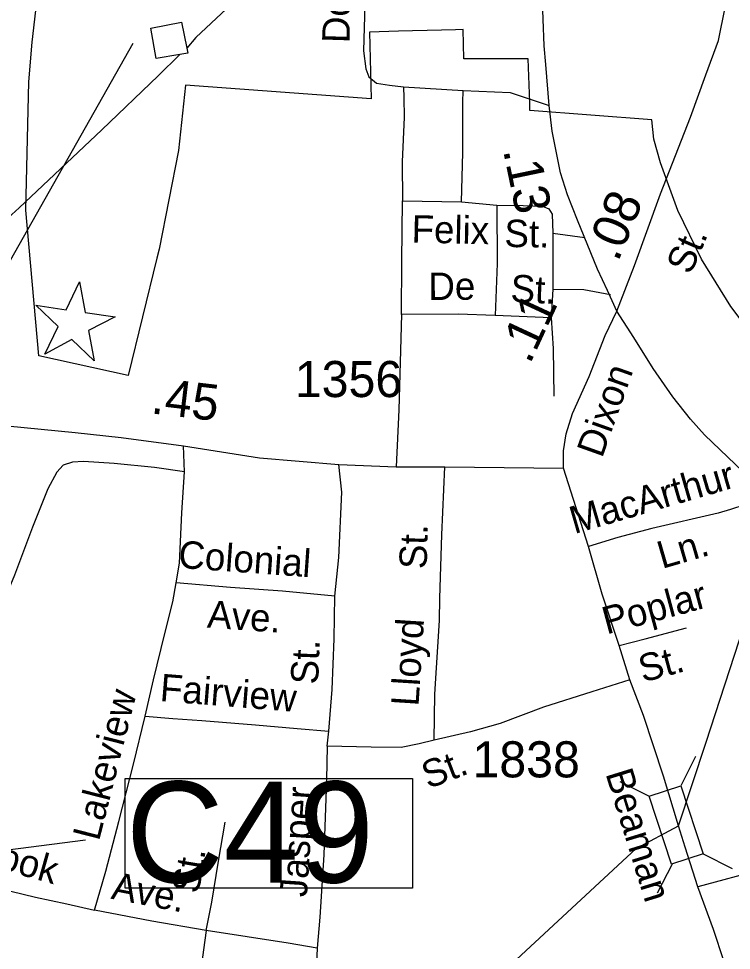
# Model space of a CAD drawing. Extents: x 2093524 to 2270757, y 289120 to 570408.
# Drawn here: x 2199676 to 2202145, y 459714 to 462941 of the extents above; entities that cross this region are included whole.
import ezdxf

# ---------------------------------------------------------------- set-up
doc = ezdxf.new("R2010")
doc.units = 0
for name, color, linetype in [('Exist Boundary Political City Limit New', 7, 'Continuous'), ('Exist Civil Patrol Station CELL', 7, 'Continuous'), ('Exist Hydrographic Creek Single Shore', 7, 'Continuous'), ('Exist Road Non-System Type 51', 7, 'Continuous'), ('Exist Road Non-System Type 51 Label', 7, 'Continuous'), ('Exist Road Primary US Attributed', 7, 'Continuous'), ('Exist Road Primary US Ramp 1 Lane  Attributed', 7, 'Continuous'), ('Exist Road Primary US Structure Culvert Number Label', 7, 'Continuous'), ('Exist Road Primary US UnDivided 4 Lane Attributed', 7, 'Continuous'), ('Exist Road Secondary Mileage Hundredths English Label', 7, 'Continuous'), ('Exist Road Secondary Structure Standard Bridge CELL', 7, 'Continuous'), ('Exist Road Secondary Structure Standard Bridge Number Label', 7, 'Continuous'), ('Exist Road Secondary Type 51 Attributed', 7, 'Continuous'), ('Exist Road Secondary Type 51 Label', 7, 'Continuous'), ('Exist Road Secondary Type 51 Number Label', 7, 'Continuous'), ('Exist Utilities Telephone Line', 7, 'Continuous'), ('Map Preparation Boundary City Limit Buffer Line', 7, 'Continuous')]:
    doc.layers.add(name, color=color, linetype=linetype)

msp = doc.modelspace()

# ---------------------------------------------------------------- linework, layer by layer
at = {"layer": 'Exist Boundary Political City Limit New'}
msp.add_lwpolyline([(2202269.8, 461774.7), (2202142.5, 461943.2), (2202041.2, 462107.9), (2201959, 462276.4), (2201899, 462441.2), (2201876.5, 462523.6), (2201869.5, 462590.5), (2201446, 462622), (2201446.2, 462651.7), (2201441, 462801.8), (2201242.8, 462801.3), (2201218, 462801.3), (2201215.5, 462902.7), (2201189, 462902.1), (2201140.2, 462900.9), (2201091.5, 462899.8), (2201040.5, 462898.4), (2200991.5, 462897), (2200891.8, 462894.2), (2200897, 462662.8), (2200253.5, 462710.6), (2200229.5, 462484), (2200163.2, 462142.3), (2200154.8, 462110.7), (2200055, 461704.4), (2199746.5, 461772.3), (2199700.8, 462276.8), (2199711.5, 462722), (2199722.8, 462859.1), (2199736.2, 462968.6)], dxfattribs=at)
at = {"layer": 'Exist Civil Patrol Station CELL'}
msp.add_lwpolyline([(2199735.7, 461947.7), (2199840.7, 461932.4), (2199887.2, 462029.4), (2199906.7, 461922.7), (2200010.9, 461907.6), (2199918.1, 461860), (2199937.2, 461755.3), (2199860.2, 461828.8), (2199766.5, 461778.3), (2199812.6, 461874.2)], close=True, dxfattribs=at)
at = {"layer": 'Exist Hydrographic Creek Single Shore'}
for points in [[(2201961.5, 460144.9), (2202057.4, 460434.8), (2202188.2, 460835.6), (2202262.1, 461052.8), (2202360, 461214.2), (2202441.2, 461311.3), (2202490, 461309.6), (2202520.9, 461297.6), (2202544, 461294.2), (2202556, 461313.1), (2202600.6, 461377.3), (2202622.8, 461431.3), (2202681.1, 461494.7), (2203278.3, 462194.7), (2203691.3, 462678.4)], [(2200484.2, 459047.1), (2200659.4, 459058.8), (2200875.3, 459195.6), (2201815.4, 460066.2), (2201961.5, 460144.9)]]:
    msp.add_lwpolyline(points, dxfattribs=at)
at = {"layer": 'Exist Road Non-System Type 51'}
for p, q in [((2201009.1, 462703.9), (2201215.1, 462691.2)), ((2201005.8, 462310), (2201209.7, 462305.6)), ((2201209.7, 462305.6), (2201331.9, 462294.3)), ((2201526.4, 462197.6), (2201525.8, 462003.7)), ((2201526.4, 462197.6), (2201636.6, 462182.6)), ((2201525.8, 462003.7), (2201520.5, 461903.8)), ((2201520.5, 461903.8), (2201326.5, 461912.6)), ((2200250.7, 461371.3), (2200246.7, 461461)), ((2200745, 460421), (2200750.6, 460473))]:
    msp.add_line(p, q, dxfattribs=at)
for points in [[(2200872.5, 463106.8), (2200875.1, 462989), (2200870.2, 462829), (2200878.8, 462767.2), (2200889.1, 462739.1), (2200915.2, 462717.2), (2200961, 462709.7), (2201009.1, 462703.9)], [(2201009.1, 462703.9), (2201010.1, 462666.6), (2201011.9, 462599.8), (2201004.9, 462444.2), (2201005.8, 462310)], [(2201209.7, 462305.6), (2201214.5, 462477.4), (2201215, 462649.5), (2201215.1, 462691.2)], [(2201215.1, 462691.2), (2201379, 462684.7), (2201513.5, 462639.6)], [(2201002.5, 461916.1), (2201003.2, 462100.1), (2201005.8, 462310)], [(2201331.9, 462294.3), (2201333.4, 462092.5), (2201326.5, 461912.6)], [(2201331.9, 462294.3), (2201423.7, 462293.1), (2201489.9, 462291.4), (2201512, 462281.5), (2201524.1, 462263.5), (2201526.4, 462197.6)], [(2201525.8, 462003.7), (2201633.7, 462002.5), (2201725.8, 461985.3)], [(2201002.5, 461916.1), (2200993, 461586.3), (2200984.2, 461388.7)], [(2201326.5, 461912.6), (2201198.4, 461917.5), (2201002.5, 461916.1)], [(2201520.5, 461903.8), (2201527.3, 461798), (2201529.3, 461633.2)], [(2200250.7, 461371.3), (2200146.6, 461386.5), (2200006.5, 461399.4), (2199900.7, 461406.8), (2199862.6, 461404.6), (2199830.6, 461394.4), (2199808.8, 461370.3), (2199777.1, 461311.9), (2199724.3, 461179.8), (2199661.3, 461013.4), (2199580.7, 460820.8), (2199482.5, 460584.3), (2199400, 460379.7), (2199323.1, 460191.3), (2199256.4, 460025)], [(2200771.5, 460941), (2200784.6, 461074.9), (2200795.1, 461301), (2200784.5, 461396.1)], [(2201114.7, 460441.5), (2201117.6, 460601.5), (2201133.8, 460855.7), (2201135.4, 460933.4), (2201141.8, 461153.3), (2201152.1, 461388.7)], [(2200221.3, 460987.1), (2200232.9, 461055.1), (2200241.6, 461229.1), (2200250.7, 461371.3)], [(2202284.2, 461299.6), (2202191, 461256.5), (2202142.1, 461240.2), (2202099.3, 461228.2), (2201869.4, 461174.5), (2201751.7, 461143.8), (2201650, 461113)], [(2200114.7, 460524.8), (2200143.7, 460650.8), (2200182.7, 460811.1), (2200209.8, 460921.1), (2200221.3, 460987.1)], [(2200771.5, 460941), (2200589.4, 460957.8), (2200409.3, 460970.5), (2200221.3, 460987.1)], [(2200750.6, 460473), (2200761.7, 460617.1), (2200768.5, 460793.1), (2200771.5, 460941)], [(2201756.3, 460769.7), (2201846, 460792.5), (2201989.3, 460830.3)], [(2201793, 460650.3), (2201661.3, 460609.3), (2201493.9, 460556.2), (2201344.2, 460499.2), (2201240.6, 460470.4), (2201114.7, 460441.5)], [(2199939.2, 459853.6), (2199978.3, 459987.9), (2200023.1, 460160.2), (2200073.6, 460358.3), (2200114.7, 460524.8)], [(2200114.7, 460524.8), (2200210.6, 460517.3), (2200310.5, 460510), (2200496.5, 460495.2), (2200640.6, 460482.4), (2200750.6, 460473)], [(2201114.7, 460441.5), (2201063, 460429.4), (2201001.1, 460416.8), (2200897.1, 460417.9), (2200745, 460421)], [(2200745, 460421), (2200742, 460304.9), (2200733.5, 460045), (2200719, 459829.1), (2200710, 459721.1)], [(2200325.5, 459782.5), (2200344.8, 459880.6), (2200368, 460022.5), (2200391.5, 460157.3)], [(2202832.1, 460159.4), (2202726.4, 460124.8), (2202508.9, 460071.4), (2202251.5, 459993.6), (2202027.9, 459934.1)], [(2199256.4, 460025), (2199342.5, 459999.7), (2199466.9, 459968.3), (2199604.8, 459929.5), (2199735.1, 459898.3), (2199843.2, 459875.2), (2199939.2, 459853.6)], [(2200325.5, 459782.5), (2200137.5, 459815.2), (2199939.2, 459853.6)], [(2200325.5, 459782.5), (2200308.5, 459656.3), (2200283.5, 459504.3), (2200254.7, 459342.1)], [(2200710, 459721.1), (2200610, 459738.5), (2200325.5, 459782.5)], [(2200710, 459721.1), (2200703.1, 459557.2), (2200694.4, 459367.1)]]:
    msp.add_lwpolyline(points, dxfattribs=at)
at = {"layer": 'Exist Road Primary US Attributed'}
msp.add_lwpolyline([(2201747.5, 461927.8), (2201715.6, 461998.9), (2201681.3, 462072.8), (2201612.2, 462242.4), (2201577.2, 462330.9), (2201552.7, 462406.8), (2201524, 462551.2), (2201513.5, 462639.6), (2201502.5, 462781.7), (2201496.3, 462846.6), (2201489, 463031.6), (2201482.9, 463143.1), (2201479.2, 463331.8), (2201476.7, 463497.2), (2201470.6, 463667.5), (2201465.7, 463844.5), (2201455.9, 464060.1)], dxfattribs=at)
at = {"layer": 'Exist Road Primary US Structure Culvert Number Label'}
msp.add_lwpolyline([(2200044.5, 460308.6), (2201040, 460308.6), (2201040, 459928.8), (2200044.5, 459928.8)], close=True, dxfattribs=at)
msp.add_lwpolyline([(2198280.5, 459330.7), (2199287.3, 460016.6), (2199907.5, 460096.8)], dxfattribs=at)
at = {"layer": 'Exist Road Primary US UnDivided 4 Lane Attributed'}
msp.add_lwpolyline([(2204977.2, 458696.9), (2204844.7, 458810.1), (2204709.6, 458947), (2204441.9, 459207.2), (2204317.2, 459318.2), (2204224.7, 459415.5), (2204128, 459500.8), (2203763.6, 459862), (2203630.9, 460001.1), (2203495.9, 460122.2), (2203336.7, 460296.9), (2203183.9, 460431.9), (2202358.1, 461209.4), (2202264.7, 461295.1), (2202051, 461499.6), (2202002.6, 461553.3), (2201942.1, 461631), (2201873.6, 461728.5), (2201806.8, 461835.7), (2201747.5, 461927.8)], dxfattribs=at)
at = {"layer": 'Exist Road Secondary Structure Standard Bridge CELL'}
for p, q in [((2202020.7, 460384.9), (2201969.7, 460283.9)), ((2201758.7, 460298.8), (2201859.7, 460247.7)), ((2202046.6, 460048.2), (2202147.6, 459997.2)), ((2201939, 460012.9), (2201888, 459911.9))]:
    msp.add_line(p, q, dxfattribs=at)
msp.add_lwpolyline([(2201969.7, 460283.9), (2202047.1, 460048.4), (2201937.1, 460012.3), (2201859.7, 460247.7)], close=True, dxfattribs=at)
at = {"layer": 'Exist Road Secondary Structure Standard Bridge Number Label'}
msp.add_line((2199452.4, 461759.4), (2200072.9, 462856), dxfattribs=at)
at = {"layer": 'Exist Road Secondary Type 51 Attributed'}
for points in [[(2201747.5, 461927.8), (2201808.8, 462085.8), (2201899.4, 462333.3), (2202003.5, 462599.2), (2202056.2, 462746.2), (2202100.3, 462865), (2202123.6, 462979), (2202187.3, 463375.9), (2202229, 463628.3), (2202316, 464299.6), (2202385.8, 464760.3), (2202433.6, 465011.5), (2202493.6, 465301.8), (2202562.2, 465581.1), (2202675, 466007.6), (2202718.4, 466264.2), (2202793.3, 466544.5), (2202844.6, 466722.1), (2202907.8, 466860.3), (2202943.3, 466927.4), (2203026.1, 467026.1), (2203120.8, 467120.8), (2203298.3, 467259), (2203499.5, 467428.8)], [(2201563.7, 461383.8), (2201563.7, 461443.9), (2201572.9, 461502.5), (2201594.3, 461572.6), (2201651.9, 461700.7), (2201706.9, 461843), (2201747.5, 461927.8)], [(2199636.6, 461530.9), (2199871.8, 461507.6), (2200031.1, 461490.4), (2200246.7, 461461), (2200510.1, 461419.4), (2200784.5, 461396.1), (2200984.2, 461388.7), (2201152.1, 461388.7), (2201563.7, 461383.8)], [(2201961.5, 460144.9), (2201909.3, 460317), (2201840, 460526.7), (2201793, 460650.3), (2201756.3, 460769.7), (2201696.9, 460947.4), (2201650, 461113), (2201563.7, 461383.8)], [(2202905.7, 457293.2), (2202868.8, 457418.9), (2202805.8, 457598.6), (2202771.1, 457700.3), (2202711.8, 457883.5), (2202640.4, 458117.2), (2202562.7, 458334.6), (2202499.4, 458530), (2202462.6, 458639.6), (2202419.8, 458783.2), (2202368.6, 458926.9), (2202332.1, 459036.5), (2202303.5, 459116.5), (2202254.4, 459268), (2202205.4, 459411.7), (2202154.4, 459569.1), (2202083, 459786.4), (2202027.9, 459934.1), (2201985.1, 460071.8), (2201961.5, 460144.9)]]:
    msp.add_lwpolyline(points, dxfattribs=at)
at = {"layer": 'Exist Utilities Telephone Line'}
for points in [[(2207595.9, 469710.3), (2206954.5, 469098.3), (2206285.2, 468465.9), (2205878, 468081.4), (2205436.9, 467660.6), (2204892.9, 467156.8), (2204513.3, 466794.5), (2204060.6, 466365.6), (2203665.3, 465986.8), (2203615.6, 465940.6), (2203573.8, 465902.4), (2203136.8, 465503.4), (2202586.7, 465010), (2202012.3, 464498), (2201366.7, 463903.8), (2201325, 463869.5), (2201275.3, 463813.4), (2200949.5, 463497.2), (2200590.1, 463156.7), (2200290.2, 462875), (2200258.3, 462838.6)], [(2200234.6, 462816.5), (2200152.7, 462802), (2200134.1, 462907.7), (2200239.8, 462928.5), (2200258.3, 462838.6)], [(2200258.3, 462838.6), (2200262.6, 462820.8), (2200234.6, 462816.5)], [(2200234.6, 462816.5), (2200159.3, 462742.2), (2199964.7, 462554.9), (2199678.5, 462285.1), (2199601, 462216.4), (2199408.5, 462035.3), (2199156.3, 461793.3), (2198951.6, 461596), (2198719.3, 461378.6), (2198449.1, 461121), (2198036.1, 460722.2), (2197672.6, 460373.9), (2197311.3, 460021.6), (2196900.3, 459626.7), (2196679.5, 459431.4)]]:
    msp.add_lwpolyline(points, dxfattribs=at)
at = {"layer": 'Map Preparation Boundary City Limit Buffer Line'}
msp.add_lwpolyline([(2202269.8, 461774.7), (2202142.5, 461943.2), (2202041.2, 462107.9), (2201959, 462276.4), (2201899, 462441.2), (2201876.5, 462523.6), (2201869.5, 462590.5), (2201446, 462622), (2201446.2, 462651.7), (2201441, 462801.8), (2201242.8, 462801.3), (2201218, 462801.3), (2201215.5, 462902.7), (2201189, 462902.1), (2201140.2, 462900.9), (2201091.5, 462899.8), (2201040.5, 462898.4), (2200991.5, 462897), (2200891.8, 462894.2), (2200897, 462662.8), (2200253.5, 462710.6), (2200229.5, 462484), (2200163.2, 462142.3), (2200154.8, 462110.7), (2200055, 461704.4), (2199746.5, 461772.3), (2199700.8, 462276.8), (2199711.5, 462722), (2199722.8, 462859.1), (2199736.2, 462968.6)], dxfattribs=at)

# ---------------------------------------------------------------- texts
at = {"layer": 'Exist Road Non-System Type 51 Label'}
for s, rotation, p in [('Don', 88.2673, (2200821.8, 462854.9)), ('Felix', 358.7613, (2201036.3, 462165.1)), ('St.', 359.263, (2201358.2, 462149.7)), ('De', 0.3887, (2201095.5, 461966)), ('St.', 357.4021, (2201378.5, 461959.5)), ('MacArthur', 16.1913, (2201600.5, 461155.3)), ('St.', 88.3417, (2201089, 461033.4)), ('Colonial', 355.9394, (2200227.2, 461038.6)), ('Ln.', 16.1913, (2201904.5, 461034.6)), ('Poplar', 15.0983, (2201712.3, 460807.5)), ('Ave.', 355.9394, (2200327.2, 460831.8)), ('Lloyd', 86.3453, (2201060.9, 460557.6)), ('St.', 87.7881, (2200713.1, 460633.7)), ('St.', 15.0983, (2201838.1, 460641.1)), ('Fairview', 355.4278, (2200163.2, 460577.4)), ('Lakeview', 75.6874, (2199954.3, 460089.8)), ('St.', 20.8517, (2201094.4, 460272.1)), ('Jasper', 86.1611, (2200674.3, 459896.7)), ('Millbrook', 344.2771, (2199307.8, 460080.3)), ('St.', 80.7249, (2200299.5, 459908)), ('Ave.', 349.0399, (2199993.3, 459893.2))]:
    msp.add_text(s, height=95, rotation=rotation, dxfattribs=at).set_placement(p)
at = {"layer": 'Exist Road Primary US Ramp 1 Lane  Attributed'}
msp.add_text('.13', height=125, rotation=281.7293, dxfattribs=at).set_placement((2201353.6, 462484.6))
at = {"layer": 'Exist Road Primary US Structure Culvert Number Label'}
msp.add_text('C49', height=350, dxfattribs=at).set_placement((2200047.8, 459948.6))
at = {"layer": 'Exist Road Secondary Mileage Hundredths English Label'}
for s, rotation, p in [('.08', 67.6113, (2201751.8, 462095.2)), ('.11', 65.1097, (2201446.6, 461740.9)), ('.45', 353.2886, (2200131.6, 461573.8))]:
    msp.add_text(s, height=125, rotation=rotation, dxfattribs=at).set_placement(p)
at = {"layer": 'Exist Road Secondary Type 51 Label'}
for s, rotation, p in [('St.', 66.6908, (2202003.2, 462050.6)), ('Dixon', 70.3909, (2201696.6, 461415.9)), ('Beaman', 287.1733, (2201708, 460326.4))]:
    msp.add_text(s, height=95, rotation=rotation, dxfattribs=at).set_placement(p)
at = {"layer": 'Exist Road Secondary Type 51 Number Label'}
for s, p in [('1356', (2200632.7, 461629.9)), ('1838', (2201248, 460312.9))]:
    msp.add_text(s, height=125, dxfattribs=at).set_placement(p)

doc.saveas('drawing.dxf')
